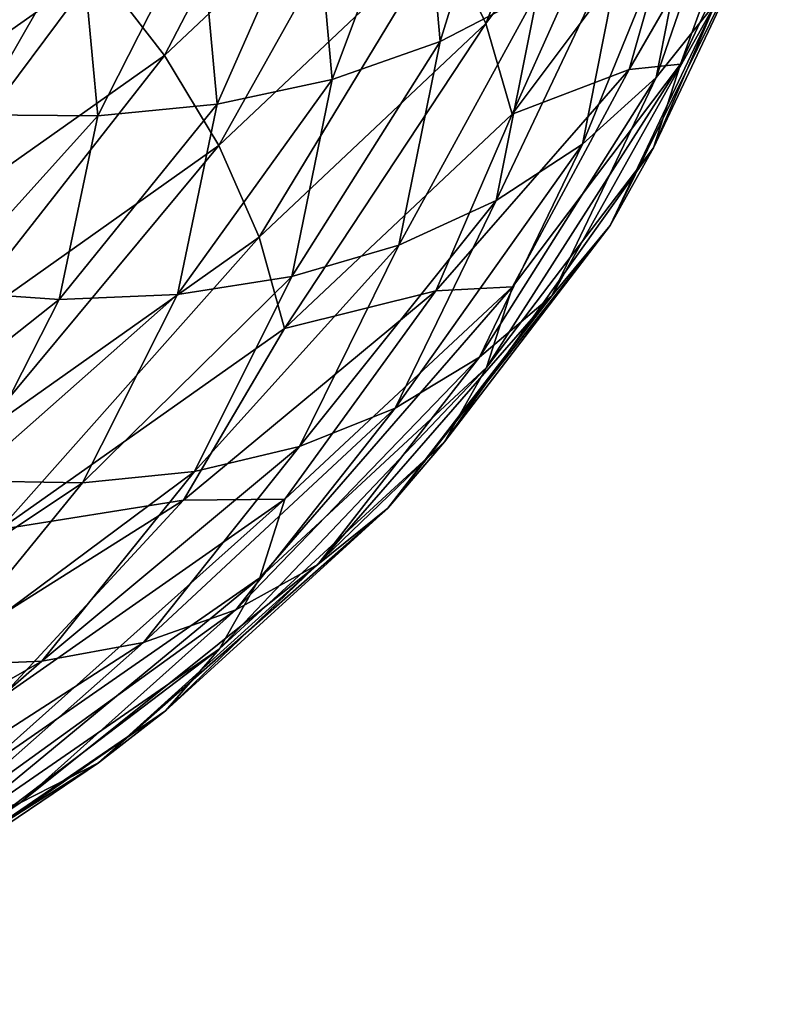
# Model space of a CAD drawing. Header units: metres. Extents: x -44 to 117, y -432 to 89.
# Tile 843 of 1056: x 16.19 to 18.81, y -95.01 to -91.65. Entities that reach past the tile are written whole.
import ezdxf

# ---------------------------------------------------------------- set-up
doc = ezdxf.new("R2010")
doc.units = ezdxf.units.M
doc.layers.add('solid_125568', color=7, linetype='CONTINUOUS')

msp = doc.modelspace()

# ---------------------------------------------------------------- linework, layer by layer
at = {"layer": 'solid_125568'}
for points in [[(17.638147, -91.356934, 909.91571), (18.204805, -90.599152, 911.709229), (17.78244, -91.664688, 910.056519)], [(18.204805, -90.599152, 911.709229), (18.353731, -90.90136, 911.86438), (17.78244, -91.664688, 910.056519)], [(16.455189, -91.478378, 908.026855), (17.204266, -90.773918, 909.717346), (16.684336, -91.773613, 908.089417)], [(17.204266, -90.773918, 909.717346), (17.443897, -91.057724, 909.801697), (16.684336, -91.773613, 908.089417)], [(17.899281, -90.839951, 918.859436), (17.564531, -91.034355, 918.948669), (17.625687, -91.725937, 917.163757)], [(17.961555, -91.552505, 917.044983), (17.899281, -90.839951, 918.859436), (17.625687, -91.725937, 917.163757)], [(18.717823, -90.826859, 916.564026), (18.512453, -91.096619, 916.741028), (18.364412, -91.849701, 914.885986)], [(18.568106, -91.594734, 914.691833), (18.717823, -90.826859, 916.564026), (18.364412, -91.849701, 914.885986)], [(17.78244, -91.664688, 910.056519), (18.353731, -90.90136, 911.86438), (17.872196, -91.974113, 910.221313)], [(18.353731, -90.90136, 911.86438), (18.446352, -91.208649, 912.038696), (17.872196, -91.974113, 910.221313)], [(17.564531, -91.034355, 918.948669), (17.196821, -91.186249, 919.007935), (17.256758, -91.85553, 917.255798)], [(17.625687, -91.725937, 917.163757), (17.564531, -91.034355, 918.948669), (17.256758, -91.85553, 917.255798)], [(18.271919, -91.82235, 911.489807), (18.725052, -91.037842, 913.355164), (18.447269, -91.804161, 912.42395)], [(18.446352, -91.208649, 912.038696), (18.725052, -91.037842, 913.355164), (18.271919, -91.82235, 911.489807)], [(18.81258, -91.023895, 914.289185), (18.719088, -91.317482, 914.491333), (18.355576, -92.08905, 912.633057)], [(18.447269, -91.804161, 912.42395), (18.81258, -91.023895, 914.289185), (18.355576, -92.08905, 912.633057)], [(18.725052, -91.037842, 913.355164), (18.81258, -91.023895, 914.289185), (18.447269, -91.804161, 912.42395)], [(16.684336, -91.773613, 908.089417), (17.443897, -91.057724, 909.801697), (16.87011, -92.081322, 908.185364)], [(17.443897, -91.057724, 909.801697), (17.638147, -91.356934, 909.91571), (16.87011, -92.081322, 908.185364)], [(18.512453, -91.096619, 916.741028), (18.258755, -91.340607, 916.90271), (18.112785, -92.076454, 915.069336)], [(18.364412, -91.849701, 914.885986), (18.512453, -91.096619, 916.741028), (18.112785, -92.076454, 915.069336)], [(16.187019, -91.202698, 907.999939), (16.455189, -91.478378, 908.026855), (15.517887, -92.138489, 906.414673)], [(17.196821, -91.186249, 919.007935), (16.804956, -91.294151, 919.037048), (16.863598, -91.940315, 917.320129)], [(17.256758, -91.85553, 917.255798), (17.196821, -91.186249, 919.007935), (16.863598, -91.940315, 917.320129)], [(17.872196, -91.974113, 910.221313), (18.446352, -91.208649, 912.038696), (18.271919, -91.82235, 911.489807)], [(16.804956, -91.294151, 919.037048), (16.398596, -91.357765, 919.036438), (16.455866, -91.980484, 917.356262)], [(16.863598, -91.940315, 917.320129), (16.804956, -91.294151, 919.037048), (16.455866, -91.980484, 917.356262)], [(18.258755, -91.340607, 916.90271), (17.961555, -91.552505, 917.044983), (17.818001, -92.269028, 915.237305)], [(18.112785, -92.076454, 915.069336), (18.258755, -91.340607, 916.90271), (17.818001, -92.269028, 915.237305)], [(18.719088, -91.317482, 914.491333), (18.568106, -91.594734, 914.691833), (18.207541, -92.354439, 912.845642)], [(18.355576, -92.08905, 912.633057), (18.719088, -91.317482, 914.491333), (18.207541, -92.354439, 912.845642)], [(16.398596, -91.357765, 919.036438), (15.987391, -91.376785, 919.006592), (16.043219, -91.976242, 917.363831)], [(16.455866, -91.980484, 917.356262), (16.398596, -91.357765, 919.036438), (16.043219, -91.976242, 917.363831)], [(16.87011, -92.081322, 908.185364), (17.638147, -91.356934, 909.91571), (17.008121, -92.394447, 908.312378)], [(17.638147, -91.356934, 909.91571), (17.78244, -91.664688, 910.056519), (17.008121, -92.394447, 908.312378)], [(15.517887, -92.138489, 906.414673), (16.455189, -91.478378, 908.026855), (15.733931, -92.444641, 906.456543)], [(16.455189, -91.478378, 908.026855), (16.684336, -91.773613, 908.089417), (15.733931, -92.444641, 906.456543)], [(17.961555, -91.552505, 917.044983), (17.625687, -91.725937, 917.163757), (17.484861, -92.421417, 915.385559)], [(17.818001, -92.269028, 915.237305), (17.961555, -91.552505, 917.044983), (17.484861, -92.421417, 915.385559)], [(18.568106, -91.594734, 914.691833), (18.364412, -91.849701, 914.885986), (18.007837, -92.594757, 913.056702)], [(18.207541, -92.354439, 912.845642), (18.568106, -91.594734, 914.691833), (18.007837, -92.594757, 913.056702)], [(17.008121, -92.394447, 908.312378), (17.78244, -91.664688, 910.056519), (17.093987, -92.705948, 908.468079)], [(17.78244, -91.664688, 910.056519), (17.872196, -91.974113, 910.221313), (17.093987, -92.705948, 908.468079)], [(17.625687, -91.725937, 917.163757), (17.256758, -91.85553, 917.255798), (17.118942, -92.528664, 915.510193)], [(17.484861, -92.421417, 915.385559), (17.625687, -91.725937, 917.163757), (17.118942, -92.528664, 915.510193)], [(15.733931, -92.444641, 906.456543), (16.684336, -91.773613, 908.089417), (15.909102, -92.760468, 906.5354)], [(16.684336, -91.773613, 908.089417), (16.87011, -92.081322, 908.185364), (15.909102, -92.760468, 906.5354)], [(18.447269, -91.804161, 912.42395), (18.355576, -92.08905, 912.633057), (17.784201, -92.839897, 910.819885)], [(17.873055, -92.563522, 910.604004), (18.447269, -91.804161, 912.42395), (17.784201, -92.839897, 910.819885)], [(18.271919, -91.82235, 911.489807), (18.447269, -91.804161, 912.42395), (17.873055, -92.563522, 910.604004)], [(17.611322, -92.57737, 909.685547), (18.271919, -91.82235, 911.489807), (17.873055, -92.563522, 910.604004)], [(17.872196, -91.974113, 910.221313), (18.271919, -91.82235, 911.489807), (17.611322, -92.57737, 909.685547)], [(18.364412, -91.849701, 914.885986), (18.112785, -92.076454, 915.069336), (17.761137, -92.80442, 913.261292)], [(18.007837, -92.594757, 913.056702), (18.364412, -91.849701, 914.885986), (17.761137, -92.80442, 913.261292)], [(17.256758, -91.85553, 917.255798), (16.863598, -91.940315, 917.320129), (16.728992, -92.590248, 915.609619)], [(17.118942, -92.528664, 915.510193), (17.256758, -91.85553, 917.255798), (16.728992, -92.590248, 915.609619)], [(16.863598, -91.940315, 917.320129), (16.455866, -91.980484, 917.356262), (16.32456, -92.606895, 915.682312)], [(16.728992, -92.590248, 915.609619), (16.863598, -91.940315, 917.320129), (16.32456, -92.606895, 915.682312)], [(16.455866, -91.980484, 917.356262), (16.043219, -91.976242, 917.363831), (15.915201, -92.5793, 915.727051)], [(16.32456, -92.606895, 915.682312), (16.455866, -91.980484, 917.356262), (15.915201, -92.5793, 915.727051)], [(17.093987, -92.705948, 908.468079), (17.872196, -91.974113, 910.221313), (17.611322, -92.57737, 909.685547)], [(15.909102, -92.760468, 906.5354), (16.87011, -92.081322, 908.185364), (16.039257, -93.078735, 906.649353)], [(16.87011, -92.081322, 908.185364), (17.008121, -92.394447, 908.312378), (16.039257, -93.078735, 906.649353)], [(18.112785, -92.076454, 915.069336), (17.818001, -92.269028, 915.237305), (17.472116, -92.977844, 913.45459)], [(17.761137, -92.80442, 913.261292), (18.112785, -92.076454, 915.069336), (17.472116, -92.977844, 913.45459)], [(18.355576, -92.08905, 912.633057), (18.207541, -92.354439, 912.845642), (17.640787, -93.093674, 911.044189)], [(17.784201, -92.839897, 910.819885), (18.355576, -92.08905, 912.633057), (17.640787, -93.093674, 911.044189)], [(17.818001, -92.269028, 915.237305), (17.484861, -92.421417, 915.385559), (17.145489, -93.109375, 913.631775)], [(17.472116, -92.977844, 913.45459), (17.818001, -92.269028, 915.237305), (17.145489, -93.109375, 913.631775)], [(18.207541, -92.354439, 912.845642), (18.007837, -92.594757, 913.056702), (17.447336, -93.319641, 911.271667)], [(17.640787, -93.093674, 911.044189), (18.207541, -92.354439, 912.845642), (17.447336, -93.319641, 911.271667)], [(16.039257, -93.078735, 906.649353), (17.008121, -92.394447, 908.312378), (16.120249, -93.392227, 906.796448)], [(17.008121, -92.394447, 908.312378), (17.093987, -92.705948, 908.468079), (16.120249, -93.392227, 906.796448)], [(17.484861, -92.421417, 915.385559), (17.118942, -92.528664, 915.510193), (16.786732, -93.19445, 913.788574)], [(17.145489, -93.109375, 913.631775), (17.484861, -92.421417, 915.385559), (16.786732, -93.19445, 913.788574)], [(17.118942, -92.528664, 915.510193), (16.728992, -92.590248, 915.609619), (16.404419, -93.233032, 913.922424)], [(16.786732, -93.19445, 913.788574), (17.118942, -92.528664, 915.510193), (16.404419, -93.233032, 913.922424)], [(16.32456, -92.606895, 915.682312), (15.915201, -92.5793, 915.727051), (15.606456, -93.175591, 914.112427)], [(16.728992, -92.590248, 915.609619), (16.32456, -92.606895, 915.682312), (16.007879, -93.226349, 914.031128)], [(16.404419, -93.233032, 913.922424), (16.728992, -92.590248, 915.609619), (16.007879, -93.226349, 914.031128)], [(16.748922, -93.292503, 907.956055), (17.611322, -92.57737, 909.685547), (17.094778, -93.289467, 908.848389)], [(17.093987, -92.705948, 908.468079), (17.611322, -92.57737, 909.685547), (16.748922, -93.292503, 907.956055)], [(17.873055, -92.563522, 910.604004), (17.784201, -92.839897, 910.819885), (17.009775, -93.55761, 909.070679)], [(17.094778, -93.289467, 908.848389), (17.873055, -92.563522, 910.604004), (17.009775, -93.55761, 909.070679)], [(17.611322, -92.57737, 909.685547), (17.873055, -92.563522, 910.604004), (17.094778, -93.289467, 908.848389)], [(16.007879, -93.226349, 914.031128), (16.32456, -92.606895, 915.682312), (15.606456, -93.175591, 914.112427)], [(18.007837, -92.594757, 913.056702), (17.761137, -92.80442, 913.261292), (17.208355, -93.512566, 911.497009)], [(17.447336, -93.319641, 911.271667), (18.007837, -92.594757, 913.056702), (17.208355, -93.512566, 911.497009)], [(16.120249, -93.392227, 906.796448), (17.093987, -92.705948, 908.468079), (16.748922, -93.292503, 907.956055)], [(17.761137, -92.80442, 913.261292), (17.472116, -92.977844, 913.45459), (16.92837, -93.667221, 911.714966)], [(17.208355, -93.512566, 911.497009), (17.761137, -92.80442, 913.261292), (16.92837, -93.667221, 911.714966)], [(17.784201, -92.839897, 910.819885), (17.640787, -93.093674, 911.044189), (16.872623, -93.800156, 909.306335)], [(17.009775, -93.55761, 909.070679), (17.784201, -92.839897, 910.819885), (16.872623, -93.800156, 909.306335)], [(17.472116, -92.977844, 913.45459), (17.145489, -93.109375, 913.631775), (16.611954, -93.77832, 911.920288)], [(16.92837, -93.667221, 911.714966), (17.472116, -92.977844, 913.45459), (16.611954, -93.77832, 911.920288)], [(17.640787, -93.093674, 911.044189), (17.447336, -93.319641, 911.271667), (16.68763, -94.012238, 909.549561)], [(16.872623, -93.800156, 909.306335), (17.640787, -93.093674, 911.044189), (16.68763, -94.012238, 909.549561)], [(17.145489, -93.109375, 913.631775), (16.786732, -93.19445, 913.788574), (16.264423, -93.841667, 912.108276)], [(16.611954, -93.77832, 911.920288), (17.145489, -93.109375, 913.631775), (16.264423, -93.841667, 912.108276)], [(16.786732, -93.19445, 913.788574), (16.404419, -93.233032, 913.922424), (15.894076, -93.857704, 912.275696)], [(16.264423, -93.841667, 912.108276), (16.786732, -93.19445, 913.788574), (15.894076, -93.857704, 912.275696)], [(16.404419, -93.233032, 913.922424), (16.007879, -93.226349, 914.031128), (15.509918, -93.82814, 912.419373)], [(15.894076, -93.857704, 912.275696), (16.404419, -93.233032, 913.922424), (15.509918, -93.82814, 912.419373)], [(15.690176, -93.959976, 906.308655), (16.748922, -93.292503, 907.956055), (16.120962, -93.970131, 907.174438)], [(16.120249, -93.392227, 906.796448), (16.748922, -93.292503, 907.956055), (15.690176, -93.959976, 906.308655)], [(17.094778, -93.289467, 908.848389), (17.009775, -93.55761, 909.070679), (16.040787, -94.230408, 907.402954)], [(16.120962, -93.970131, 907.174438), (17.094778, -93.289467, 908.848389), (16.040787, -94.230408, 907.402954)], [(16.748922, -93.292503, 907.956055), (17.094778, -93.289467, 908.848389), (16.120962, -93.970131, 907.174438)], [(17.447336, -93.319641, 911.271667), (17.208355, -93.512566, 911.497009), (16.459099, -94.188972, 909.7948)], [(16.68763, -94.012238, 909.549561), (17.447336, -93.319641, 911.271667), (16.459099, -94.188972, 909.7948)], [(17.208355, -93.512566, 911.497009), (16.92837, -93.667221, 911.714966), (16.191345, -94.32547, 910.036316)], [(16.459099, -94.188972, 909.7948), (17.208355, -93.512566, 911.497009), (16.191345, -94.32547, 910.036316)], [(17.009775, -93.55761, 909.070679), (16.872623, -93.800156, 909.306335), (15.911461, -94.462234, 907.649292)], [(16.040787, -94.230408, 907.402954), (17.009775, -93.55761, 909.070679), (15.911461, -94.462234, 907.649292)], [(16.92837, -93.667221, 911.714966), (16.611954, -93.77832, 911.920288), (15.888754, -94.416786, 910.268677)], [(16.191345, -94.32547, 910.036316), (16.92837, -93.667221, 911.714966), (15.888754, -94.416786, 910.268677)], [(16.611954, -93.77832, 911.920288), (16.264423, -93.841667, 912.108276), (15.556417, -94.459099, 910.486694)], [(15.888754, -94.416786, 910.268677), (16.611954, -93.77832, 911.920288), (15.556417, -94.459099, 910.486694)], [(16.872623, -93.800156, 909.306335), (16.68763, -94.012238, 909.549561), (15.737043, -94.661057, 907.907471)], [(15.911461, -94.462234, 907.649292), (16.872623, -93.800156, 909.306335), (15.737043, -94.661057, 907.907471)], [(16.264423, -93.841667, 912.108276), (15.894076, -93.857704, 912.275696), (15.202265, -94.453308, 910.686279)], [(15.556417, -94.459099, 910.486694), (16.264423, -93.841667, 912.108276), (15.202265, -94.453308, 910.686279)], [(16.68763, -94.012238, 909.549561), (16.459099, -94.188972, 909.7948), (15.521574, -94.822319, 908.171509)], [(15.737043, -94.661057, 907.907471), (16.68763, -94.012238, 909.549561), (15.521574, -94.822319, 908.171509)], [(16.459099, -94.188972, 909.7948), (16.191345, -94.32547, 910.036316), (15.269117, -94.941467, 908.435486)], [(15.521574, -94.822319, 908.171509), (16.459099, -94.188972, 909.7948), (15.269117, -94.941467, 908.435486)], [(16.191345, -94.32547, 910.036316), (15.888754, -94.416786, 910.268677), (14.98381, -95.013893, 908.69342)], [(15.269117, -94.941467, 908.435486), (16.191345, -94.32547, 910.036316), (14.98381, -95.013893, 908.69342)]]:
    msp.add_3dface(points, dxfattribs=at)

doc.saveas('drawing.dxf')
